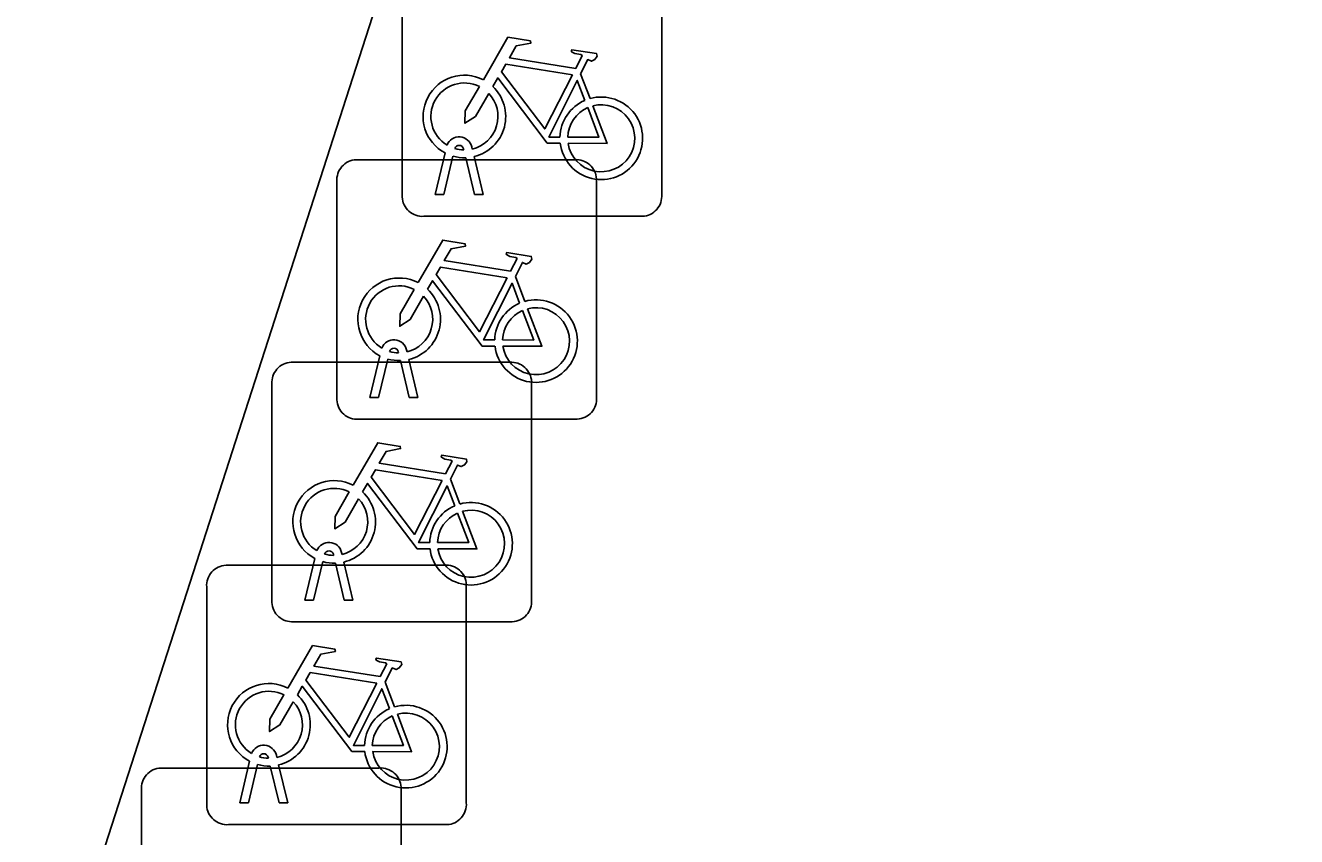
# Model space of a CAD drawing. Extents: x 161087 to 161922, y 382574 to 383873.
# Drawn here: x 161132.425 to 161137.316, y 383437.58 to 383440.703 of the extents above; entities that cross this region are included whole.
import ezdxf

# ---------------------------------------------------------------- set-up
doc = ezdxf.new("R2010")
doc.units = 0
doc.layers.add('IMGEO_Fietsenrek', color=7, linetype='Continuous')
doc.layers.add('IMGEO_Fietspad_gesloten', color=7, linetype='Continuous')

msp = doc.modelspace()

# ---------------------------------------------------------------- linework, layer by layer
at = {"layer": 'IMGEO_Fietsenrek'}
for p, q in [((161133.8745, 383440.0429), (161133.8745, 383440.8838)), ((161133.8745, 383440.8838), (161133.8745, 383440.0429)), ((161134.8735, 383440.8931), (161134.8735, 383440.0522)), ((161134.8735, 383440.0522), (161134.8735, 383440.8931)), ((161134.5612, 383440.5172), (161134.5975, 383440.422)), ((161134.0015, 383440.0523), (161134.0398, 383440.2123)), ((161134.1119, 383440.2239), (161134.1109, 383440.2282)), ((161134.1426, 383440.2354), (161134.1444, 383440.2275)), ((161133.6979, 383440.1865), (161134.5388, 383440.1865)), ((161134.5388, 383440.1865), (161133.6979, 383440.1865)), ((161134.0702, 383440.2001), (161134.0349, 383440.0523)), ((161134.153, 383440.0523), (161134.1191, 383440.194)), ((161134.1514, 383440.1983), (161134.1864, 383440.0523)), ((161133.6235, 383439.2619), (161133.6235, 383440.1028)), ((161133.6235, 383440.1028), (161133.6235, 383439.2619)), ((161134.6225, 383440.1121), (161134.6225, 383439.2712)), ((161134.6225, 383439.2712), (161134.6225, 383440.1121)), ((161134.0349, 383440.0523), (161134.0015, 383440.0523)), ((161134.1864, 383440.0523), (161134.153, 383440.0523)), ((161134.7991, 383439.9685), (161133.9582, 383439.9685)), ((161133.9582, 383439.9685), (161134.7991, 383439.9685)), ((161134.3102, 383439.7362), (161134.3465, 383439.641)), ((161133.7505, 383439.2713), (161133.7888, 383439.4313)), ((161133.8609, 383439.4429), (161133.8599, 383439.4472)), ((161133.8916, 383439.4544), (161133.8934, 383439.4465)), ((161133.4479, 383439.4065), (161134.2888, 383439.4065)), ((161134.2888, 383439.4065), (161133.4479, 383439.4065)), ((161133.8192, 383439.4191), (161133.7839, 383439.2713)), ((161133.902, 383439.2713), (161133.8681, 383439.413)), ((161133.9004, 383439.4173), (161133.9354, 383439.2713)), ((161134.3725, 383439.3321), (161134.3725, 383438.4912)), ((161134.3725, 383438.4912), (161134.3725, 383439.3321)), ((161133.3735, 383438.4819), (161133.3735, 383439.3228)), ((161133.3735, 383439.3228), (161133.3735, 383438.4819)), ((161133.7839, 383439.2713), (161133.7505, 383439.2713)), ((161133.9354, 383439.2713), (161133.902, 383439.2713)), ((161134.5481, 383439.1875), (161133.7072, 383439.1875)), ((161133.7072, 383439.1875), (161134.5481, 383439.1875)), ((161134.0602, 383438.9562), (161134.0965, 383438.861)), ((161133.5005, 383438.4913), (161133.5388, 383438.6513)), ((161133.6109, 383438.6629), (161133.6099, 383438.6672)), ((161133.6416, 383438.6744), (161133.6434, 383438.6665)), ((161133.1969, 383438.6255), (161134.0378, 383438.6255)), ((161134.0378, 383438.6255), (161133.1969, 383438.6255)), ((161133.5692, 383438.6391), (161133.5339, 383438.4913)), ((161133.652, 383438.4913), (161133.6181, 383438.633)), ((161133.6504, 383438.6373), (161133.6854, 383438.4913)), ((161134.1215, 383438.5511), (161134.1215, 383437.7102)), ((161134.1215, 383437.7102), (161134.1215, 383438.5511)), ((161133.1225, 383437.7009), (161133.1225, 383438.5418)), ((161133.1225, 383438.5418), (161133.1225, 383437.7009)), ((161133.5339, 383438.4913), (161133.5005, 383438.4913)), ((161133.6854, 383438.4913), (161133.652, 383438.4913)), ((161134.2981, 383438.4075), (161133.4572, 383438.4075)), ((161133.4572, 383438.4075), (161134.2981, 383438.4075)), ((161133.8092, 383438.1752), (161133.8455, 383438.08)), ((161133.2495, 383437.7103), (161133.2878, 383437.8703)), ((161133.3599, 383437.8819), (161133.3589, 383437.8862)), ((161133.3906, 383437.8934), (161133.3924, 383437.8855)), ((161132.9459, 383437.8445), (161133.7868, 383437.8445)), ((161133.7868, 383437.8445), (161132.9459, 383437.8445)), ((161133.3182, 383437.8581), (161133.2829, 383437.7103)), ((161133.401, 383437.7103), (161133.3671, 383437.852)), ((161133.3994, 383437.8563), (161133.4344, 383437.7103)), ((161133.8705, 383437.7701), (161133.8705, 383436.9292)), ((161133.8705, 383436.9292), (161133.8705, 383437.7701)), ((161132.8715, 383436.9199), (161132.8715, 383437.7608)), ((161132.8715, 383437.7608), (161132.8715, 383436.9199)), ((161133.2829, 383437.7103), (161133.2495, 383437.7103)), ((161133.4344, 383437.7103), (161133.401, 383437.7103)), ((161134.0471, 383437.6265), (161133.2062, 383437.6265)), ((161133.2062, 383437.6265), (161134.0471, 383437.6265))]:
    msp.add_line(p, q, dxfattribs=at)
for points in [[(161134.1871, 383440.4942), (161134.2818, 383440.6577), (161134.368, 383440.6439), (161134.3697, 383440.6352), (161134.3136, 383440.6243), (161134.2874, 383440.579), (161134.5426, 383440.5382)], [(161134.5426, 383440.5382), (161134.5676, 383440.587), (161134.5625, 383440.591), (161134.5393, 383440.5947), (161134.5266, 383440.6022), (161134.5256, 383440.6053), (161134.5278, 383440.6099), (161134.6226, 383440.5948), (161134.6249, 383440.5845), (161134.6155, 383440.5721), (161134.6031, 383440.5657), (161134.5886, 383440.5719), (161134.5612, 383440.5172)], [(161134.5297, 383440.513), (161134.2729, 383440.554), (161134.2562, 383440.5252), (161134.4232, 383440.3049), (161134.5297, 383440.513)], [(161134.2078, 383440.4417), (161134.1562, 383440.3525), (161134.1163, 383440.3265), (161134.1175, 383440.374), (161134.172, 383440.4682)], [(161134.4828, 383440.2495), (161134.4331, 383440.2496), (161134.2424, 383440.5013), (161134.2234, 383440.4685)], [(161134.5777, 383440.415), (161134.5484, 383440.4918), (161134.439, 383440.2737), (161134.4817, 383440.2736)], [(161134.5117, 383440.2735), (161134.6316, 383440.2733), (161134.5884, 383440.3869)], [(161134.6082, 383440.3938), (161134.6632, 383440.2492), (161134.5131, 383440.2495)], [(161133.9361, 383439.7132), (161134.0308, 383439.8767), (161134.117, 383439.8629), (161134.1187, 383439.8542), (161134.0626, 383439.8433), (161134.0364, 383439.798), (161134.2916, 383439.7572)], [(161134.2916, 383439.7572), (161134.3166, 383439.806), (161134.3115, 383439.81), (161134.2883, 383439.8137), (161134.2756, 383439.8212), (161134.2746, 383439.8243), (161134.2768, 383439.8289), (161134.3716, 383439.8138), (161134.3739, 383439.8035), (161134.3645, 383439.7911), (161134.3521, 383439.7847), (161134.3376, 383439.7909), (161134.3102, 383439.7362)], [(161134.2787, 383439.732), (161134.0219, 383439.773), (161134.0052, 383439.7442), (161134.1722, 383439.5239), (161134.2787, 383439.732)], [(161133.9568, 383439.6607), (161133.9052, 383439.5715), (161133.8653, 383439.5455), (161133.8665, 383439.593), (161133.921, 383439.6872)], [(161134.2318, 383439.4685), (161134.1821, 383439.4686), (161133.9914, 383439.7203), (161133.9724, 383439.6875)], [(161134.3267, 383439.634), (161134.2974, 383439.7108), (161134.188, 383439.4927), (161134.2307, 383439.4926)], [(161134.2607, 383439.4925), (161134.3806, 383439.4923), (161134.3374, 383439.6059)], [(161134.3572, 383439.6128), (161134.4122, 383439.4682), (161134.2621, 383439.4685)], [(161133.6861, 383438.9332), (161133.7808, 383439.0967), (161133.867, 383439.0829), (161133.8687, 383439.0742), (161133.8126, 383439.0633), (161133.7864, 383439.018), (161134.0416, 383438.9772)], [(161134.0416, 383438.9772), (161134.0666, 383439.026), (161134.0615, 383439.03), (161134.0383, 383439.0337), (161134.0256, 383439.0412), (161134.0246, 383439.0443), (161134.0268, 383439.0489), (161134.1216, 383439.0338), (161134.1239, 383439.0235), (161134.1145, 383439.0111), (161134.1021, 383439.0047), (161134.0876, 383439.0109), (161134.0602, 383438.9562)], [(161134.0287, 383438.952), (161133.7719, 383438.993), (161133.7552, 383438.9642), (161133.9222, 383438.7439), (161134.0287, 383438.952)], [(161133.9818, 383438.6885), (161133.9321, 383438.6886), (161133.7414, 383438.9403), (161133.7224, 383438.9075)], [(161133.7068, 383438.8807), (161133.6552, 383438.7915), (161133.6153, 383438.7655), (161133.6165, 383438.813), (161133.671, 383438.9072)], [(161134.0767, 383438.854), (161134.0474, 383438.9308), (161133.938, 383438.7127), (161133.9807, 383438.7126)], [(161134.0107, 383438.7125), (161134.1306, 383438.7123), (161134.0874, 383438.8259)], [(161134.1072, 383438.8328), (161134.1622, 383438.6882), (161134.0121, 383438.6885)], [(161133.4351, 383438.1522), (161133.5298, 383438.3157), (161133.616, 383438.3019), (161133.6177, 383438.2932), (161133.5616, 383438.2823), (161133.5354, 383438.237), (161133.7906, 383438.1962)], [(161133.7906, 383438.1962), (161133.8156, 383438.245), (161133.8105, 383438.249), (161133.7873, 383438.2527), (161133.7746, 383438.2602), (161133.7736, 383438.2633), (161133.7758, 383438.2679), (161133.8706, 383438.2528), (161133.8729, 383438.2425), (161133.8635, 383438.2301), (161133.8511, 383438.2237), (161133.8366, 383438.2299), (161133.8092, 383438.1752)], [(161133.7777, 383438.171), (161133.5209, 383438.212), (161133.5042, 383438.1832), (161133.6712, 383437.9629), (161133.7777, 383438.171)], [(161133.7308, 383437.9075), (161133.6811, 383437.9076), (161133.4904, 383438.1593), (161133.4714, 383438.1265)], [(161133.4558, 383438.0997), (161133.4042, 383438.0105), (161133.3643, 383437.9845), (161133.3655, 383438.032), (161133.42, 383438.1262)], [(161133.8257, 383438.073), (161133.7964, 383438.1498), (161133.687, 383437.9317), (161133.7297, 383437.9316)], [(161133.7597, 383437.9315), (161133.8796, 383437.9313), (161133.8364, 383438.0449)], [(161133.8562, 383438.0518), (161133.9112, 383437.9072), (161133.7611, 383437.9075)]]:
    msp.add_lwpolyline(points, dxfattribs=at)
for centre, radius, start, end in [((161134.1141, 383440.3529), 0.159, 62.6766, 242.1369), ((161134.1141, 383440.3529), 0.129, 63.3192, 238.903), ((161134.1141, 383440.3529), 0.159, 283.5766, 46.6042), ((161134.1141, 383440.3529), 0.129, 283.6043, 43.4302), ((161134.6407, 383440.2689), 0.159, 113.3408, 178.3217), ((161134.6407, 383440.2689), 0.159, 187.0065, 105.7708), ((161134.6407, 383440.2689), 0.129, 113.923, 177.9556), ((161134.6407, 383440.2689), 0.129, 188.6715, 104.5883), ((161134.0939, 383440.2243), 0.0499, 12.8025, 158.6934), ((161134.0939, 383440.2243), 0.0174, 12.8025, 163.4502), ((161134.1141, 383440.3529), 0.129, 253.415, 269.0204), ((161133.7012, 383440.1086), 0.0779, 92.4484, 184.2845), ((161133.7012, 383440.1086), 0.0779, 92.4484, 184.2845), ((161134.1141, 383440.3529), 0.159, 253.9967, 271.7867), ((161134.5446, 383440.1088), 0.0779, 2.4484, 94.2845), ((161134.5446, 383440.1088), 0.0779, 2.4484, 94.2845), ((161133.9524, 383440.0462), 0.0779, 182.4484, 274.2845), ((161133.9524, 383440.0462), 0.0779, 182.4484, 274.2845), ((161134.7958, 383440.0464), 0.0779, 272.4484, 4.2845), ((161134.7958, 383440.0464), 0.0779, 272.4484, 4.2845), ((161133.8631, 383439.5719), 0.159, 62.6766, 242.1369), ((161133.8631, 383439.5719), 0.129, 63.3192, 238.903), ((161133.8631, 383439.5719), 0.159, 283.5766, 46.6042), ((161133.8631, 383439.5719), 0.129, 283.6043, 43.4302), ((161134.3897, 383439.4879), 0.159, 113.3408, 178.3217), ((161134.3897, 383439.4879), 0.159, 187.0065, 105.7708), ((161134.3897, 383439.4879), 0.129, 113.923, 177.9556), ((161134.3897, 383439.4879), 0.129, 188.6715, 104.5883), ((161133.8429, 383439.4433), 0.0499, 12.8025, 158.6934), ((161133.8429, 383439.4433), 0.0174, 12.8025, 163.4502), ((161133.8631, 383439.5719), 0.129, 253.415, 269.0204), ((161133.4512, 383439.3286), 0.0779, 92.4484, 184.2845), ((161133.4512, 383439.3286), 0.0779, 92.4484, 184.2845), ((161133.8631, 383439.5719), 0.159, 253.9967, 271.7867), ((161134.2946, 383439.3288), 0.0779, 2.4484, 94.2845), ((161134.2946, 383439.3288), 0.0779, 2.4484, 94.2845), ((161133.7014, 383439.2652), 0.0779, 182.4484, 274.2845), ((161133.7014, 383439.2652), 0.0779, 182.4484, 274.2845), ((161134.5448, 383439.2654), 0.0779, 272.4484, 4.2845), ((161134.5448, 383439.2654), 0.0779, 272.4484, 4.2845), ((161133.6131, 383438.7919), 0.159, 62.6766, 242.1369), ((161133.6131, 383438.7919), 0.129, 63.3192, 238.903), ((161133.6131, 383438.7919), 0.159, 283.5766, 46.6042), ((161133.6131, 383438.7919), 0.129, 283.6043, 43.4302), ((161134.1397, 383438.7079), 0.159, 113.3408, 178.3217), ((161134.1397, 383438.7079), 0.159, 187.0065, 105.7708), ((161134.1397, 383438.7079), 0.129, 113.923, 177.9556), ((161134.1397, 383438.7079), 0.129, 188.6715, 104.5883), ((161133.5929, 383438.6633), 0.0499, 12.8025, 158.6934), ((161133.5929, 383438.6633), 0.0174, 12.8025, 163.4502), ((161133.6131, 383438.7919), 0.129, 253.415, 269.0204), ((161133.2002, 383438.5476), 0.0779, 92.4484, 184.2845), ((161133.2002, 383438.5476), 0.0779, 92.4484, 184.2845), ((161133.6131, 383438.7919), 0.159, 253.9967, 271.7867), ((161134.0436, 383438.5478), 0.0779, 2.4484, 94.2845), ((161134.0436, 383438.5478), 0.0779, 2.4484, 94.2845), ((161133.4514, 383438.4852), 0.0779, 182.4484, 274.2845), ((161133.4514, 383438.4852), 0.0779, 182.4484, 274.2845), ((161134.2948, 383438.4854), 0.0779, 272.4484, 4.2845), ((161134.2948, 383438.4854), 0.0779, 272.4484, 4.2845), ((161133.3621, 383438.0109), 0.159, 62.6766, 242.1369), ((161133.3621, 383438.0109), 0.129, 63.3192, 238.903), ((161133.3621, 383438.0109), 0.159, 283.5766, 46.6042), ((161133.3621, 383438.0109), 0.129, 283.6043, 43.4302), ((161133.8887, 383437.9269), 0.159, 113.3408, 178.3217), ((161133.8887, 383437.9269), 0.159, 187.0065, 105.7708), ((161133.8887, 383437.9269), 0.129, 113.923, 177.9556), ((161133.8887, 383437.9269), 0.129, 188.6715, 104.5883), ((161133.3419, 383437.8823), 0.0499, 12.8025, 158.6934), ((161133.3419, 383437.8823), 0.0174, 12.8025, 163.4502), ((161133.3621, 383438.0109), 0.129, 253.415, 269.0204), ((161132.9492, 383437.7666), 0.0779, 92.4484, 184.2845), ((161132.9492, 383437.7666), 0.0779, 92.4484, 184.2845), ((161133.3621, 383438.0109), 0.159, 253.9967, 271.7867), ((161133.7926, 383437.7668), 0.0779, 2.4484, 94.2845), ((161133.7926, 383437.7668), 0.0779, 2.4484, 94.2845), ((161133.2004, 383437.7042), 0.0779, 182.4484, 274.2845), ((161133.2004, 383437.7042), 0.0779, 182.4484, 274.2845), ((161134.0438, 383437.7044), 0.0779, 272.4484, 4.2845), ((161134.0438, 383437.7044), 0.0779, 272.4484, 4.2845)]:
    msp.add_arc(centre, radius, start, end, dxfattribs=at)
at = {"layer": 'IMGEO_Fietspad_gesloten'}
msp.add_lwpolyline([(161105.564, 383352.758), (161112.902, 383375.733), (161128.554, 383424.564), (161148.54, 383486.658)], dxfattribs=at)

doc.saveas('drawing.dxf')
